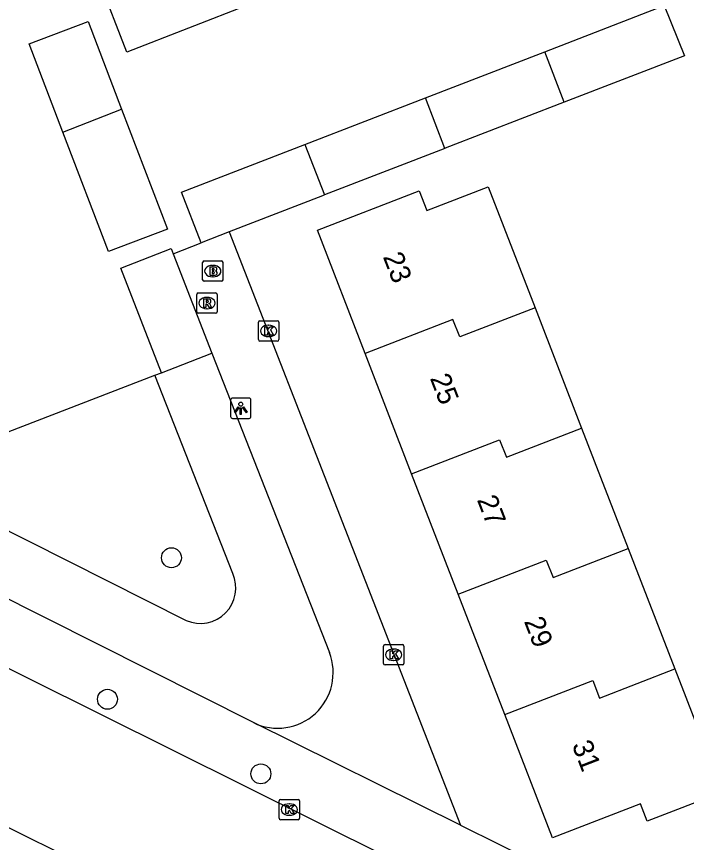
# Model space of a CAD drawing. Extents: x 162990 to 165007, y 383433 to 384336.
# Drawn here: x 164037.32 to 164070.22, y 383776.13 to 383816.68 of the extents above; entities that cross this region are included whole.
import ezdxf

# ---------------------------------------------------------------- set-up
doc = ezdxf.new("R2010")
doc.units = 0
for name, color, linetype in [('IMGEO_Boom', 7, 'Continuous'), ('IMGEO_Brandkraan', 7, 'Continuous'), ('IMGEO_Groenvoorziening', 7, 'Continuous'), ('IMGEO_Kolk', 7, 'Continuous'), ('IMGEO_Lichtpunt', 7, 'Continuous'), ('IMGEO_Pand', 7, 'Continuous'), ('IMGEO_Pand_nummerreeks', 7, 'Continuous'), ('IMGEO_Rijbaan_lokaal_open', 7, 'Continuous'), ('IMGEO_Rioolput', 7, 'Continuous'), ('IMGEO_Voetpad_open', 7, 'Continuous')]:
    doc.layers.add(name, color=color, linetype=linetype)

msp = doc.modelspace()

# ---------------------------------------------------------------- linework, layer by layer
at = {"layer": 'IMGEO_Boom'}
for centre in [(164044.927, 383790.112), (164041.785, 383783.164), (164049.32, 383779.503)]:
    msp.add_circle(centre, 0.489, dxfattribs=at)
at = {"layer": 'IMGEO_Brandkraan'}
for p, q in [((164046.533, 383804.682), (164047.385, 383804.682)), ((164046.458, 383803.756), (164046.458, 383804.608)), ((164046.946, 383804.462), (164046.971, 383804.462)), ((164047.459, 383804.608), (164047.459, 383803.756)), ((164046.969, 383803.902), (164046.944, 383803.902)), ((164047.385, 383803.682), (164046.533, 383803.682))]:
    msp.add_line(p, q, dxfattribs=at)
for points in [[(164046.533, 383804.682), (164047.385, 383804.682)], [(164046.458, 383803.756), (164046.458, 383804.608)], [(164046.806, 383804.382), (164046.806, 383803.982), (164047.019, 383803.982)], [(164047.037, 383804.382), (164046.806, 383804.382)], [(164046.985, 383804.301), (164046.931, 383804.301), (164046.931, 383804.225)], [(164047.459, 383804.608), (164047.459, 383803.756)], [(164046.931, 383804.225), (164046.984, 383804.225)], [(164046.993, 383804.149), (164046.931, 383804.149), (164046.931, 383804.068)], [(164046.931, 383804.068), (164046.993, 383804.068)], [(164047.385, 383803.682), (164046.533, 383803.682)]]:
    msp.add_lwpolyline(points, dxfattribs=at)
for centre, radius, start, end in [((164046.535, 383804.606), 0.0765, 91.552, 178.448), ((164046.535, 383804.606), 0.0765, 91.552, 178.448), ((164047.383, 383804.606), 0.0765, 1.552, 88.448), ((164047.383, 383804.606), 0.0765, 1.552, 88.448), ((164046.986, 383804.263), 0.0379, 267.8285, 90.9355), ((164047.041, 383804.237), 0.145, 59.4692, 91.5367), ((164047.066, 383804.284), 0.0922, 285.5137, 58.1501), ((164046.994, 383804.108), 0.0404, 269.8759, 90.5077), ((164047.025, 383804.233), 0.251, 268.6676, 293.5347), ((164047.071, 383804.092), 0.105, 301.3115, 78.989), ((164046.535, 383803.758), 0.0765, 181.552, 268.448), ((164046.535, 383803.758), 0.0765, 181.552, 268.448), ((164047.383, 383803.758), 0.0765, 271.552, 358.448), ((164047.383, 383803.758), 0.0765, 271.552, 358.448)]:
    msp.add_arc(centre, radius, start, end, dxfattribs=at)
for centre, major_axis, ratio, start_param, end_param in [((164046.945, 383804.182), (-0.387, 0.002), 0.722429, 4.712389, 7.853982), ((164046.97, 383804.182), (-0.39, 0.002), 0.717154, 1.570796, 4.712389)]:
    msp.add_ellipse(centre, major_axis=major_axis, ratio=ratio, start_param=start_param, end_param=end_param, dxfattribs=at)
at = {"layer": 'IMGEO_Groenvoorziening'}
for points in [[(164036.173, 383796.015), (164044.109, 383799.068)], [(164044.109, 383799.068), (164044.435, 383799.194)], [(164047.935, 383789.339), (164044.109, 383799.068)], [(164030.188, 383794.82), (164045.656, 383787.034)]]:
    msp.add_lwpolyline(points, dxfattribs=at)
msp.add_arc((164046.354, 383788.623), 1.735, 246.2657, 24.3843, dxfattribs=at)
at = {"layer": 'IMGEO_Kolk'}
for p, q in [((164049.199, 383800.82), (164049.199, 383801.672)), ((164049.274, 383801.746), (164050.126, 383801.746)), ((164049.687, 383801.526), (164049.712, 383801.526)), ((164050.2, 383801.672), (164050.2, 383800.82)), ((164050.126, 383800.746), (164049.274, 383800.746)), ((164049.71, 383800.966), (164049.685, 383800.966)), ((164055.34, 383784.923), (164055.34, 383785.775)), ((164055.415, 383785.849), (164056.267, 383785.849)), ((164055.828, 383785.629), (164055.853, 383785.629)), ((164056.341, 383785.775), (164056.341, 383784.923)), ((164056.267, 383784.849), (164055.415, 383784.849)), ((164055.851, 383785.069), (164055.826, 383785.069)), ((164050.216, 383777.325), (164050.216, 383778.177)), ((164050.291, 383778.251), (164051.143, 383778.251)), ((164050.704, 383778.031), (164050.729, 383778.031)), ((164051.217, 383778.177), (164051.217, 383777.325)), ((164051.143, 383777.251), (164050.291, 383777.251)), ((164050.727, 383777.471), (164050.702, 383777.471))]:
    msp.add_line(p, q, dxfattribs=at)
for points in [[(164049.199, 383800.82), (164049.199, 383801.672)], [(164049.274, 383801.746), (164050.126, 383801.746)], [(164049.52, 383801.446), (164049.643, 383801.446), (164049.643, 383801.295), (164049.773, 383801.446), (164049.937, 383801.446), (164049.791, 383801.295), (164049.944, 383801.046), (164049.792, 383801.046), (164049.707, 383801.21), (164049.643, 383801.143), (164049.643, 383801.046), (164049.52, 383801.046), (164049.52, 383801.446)], [(164050.2, 383801.672), (164050.2, 383800.82)], [(164050.126, 383800.746), (164049.274, 383800.746)], [(164055.34, 383784.923), (164055.34, 383785.775)], [(164055.415, 383785.849), (164056.267, 383785.849)], [(164056.341, 383785.775), (164056.341, 383784.923)], [(164055.661, 383785.549), (164055.784, 383785.549), (164055.784, 383785.398), (164055.914, 383785.549), (164056.078, 383785.549), (164055.932, 383785.398), (164056.085, 383785.149), (164055.933, 383785.149), (164055.848, 383785.313), (164055.784, 383785.246), (164055.784, 383785.149), (164055.661, 383785.149), (164055.661, 383785.549)], [(164056.267, 383784.849), (164055.415, 383784.849)], [(164050.216, 383777.325), (164050.216, 383778.177)], [(164050.291, 383778.251), (164051.143, 383778.251)], [(164050.537, 383777.951), (164050.66, 383777.951), (164050.66, 383777.8), (164050.79, 383777.951), (164050.954, 383777.951), (164050.808, 383777.8), (164050.961, 383777.551), (164050.809, 383777.551), (164050.724, 383777.715), (164050.66, 383777.648), (164050.66, 383777.551), (164050.537, 383777.551), (164050.537, 383777.951)], [(164051.217, 383778.177), (164051.217, 383777.325)], [(164051.143, 383777.251), (164050.291, 383777.251)]]:
    msp.add_lwpolyline(points, dxfattribs=at)
for centre, start, end in [((164049.276, 383801.67), 91.552, 178.448), ((164049.276, 383801.67), 91.552, 178.448), ((164050.124, 383801.67), 1.552, 88.448), ((164050.124, 383801.67), 1.552, 88.448), ((164049.276, 383800.822), 181.552, 268.448), ((164049.276, 383800.822), 181.552, 268.448), ((164050.124, 383800.822), 271.552, 358.448), ((164050.124, 383800.822), 271.552, 358.448), ((164055.417, 383785.773), 91.552, 178.448), ((164055.417, 383785.773), 91.552, 178.448), ((164056.265, 383785.773), 1.552, 88.448), ((164056.265, 383785.773), 1.552, 88.448), ((164055.417, 383784.925), 181.552, 268.448), ((164055.417, 383784.925), 181.552, 268.448), ((164056.265, 383784.925), 271.552, 358.448), ((164056.265, 383784.925), 271.552, 358.448), ((164050.293, 383778.175), 91.552, 178.448), ((164050.293, 383778.175), 91.552, 178.448), ((164051.141, 383778.175), 1.552, 88.448), ((164051.141, 383778.175), 1.552, 88.448), ((164050.293, 383777.327), 181.552, 268.448), ((164050.293, 383777.327), 181.552, 268.448), ((164051.141, 383777.327), 271.552, 358.448), ((164051.141, 383777.327), 271.552, 358.448)]:
    msp.add_arc(centre, 0.0765, start, end, dxfattribs=at)
for centre, major_axis, ratio, start_param, end_param in [((164049.686, 383801.246), (-0.387, 0.002), 0.722429, 4.712389, 7.853982), ((164049.711, 383801.246), (-0.39, 0.002), 0.717154, 1.570796, 4.712389), ((164055.827, 383785.349), (-0.387, 0.002), 0.722429, 4.712389, 7.853982), ((164055.852, 383785.349), (-0.39, 0.002), 0.717154, 1.570796, 4.712389), ((164050.703, 383777.751), (-0.387, 0.002), 0.722429, 4.712389, 7.853982), ((164050.728, 383777.751), (-0.39, 0.002), 0.717154, 1.570796, 4.712389)]:
    msp.add_ellipse(centre, major_axis=major_axis, ratio=ratio, start_param=start_param, end_param=end_param, dxfattribs=at)
at = {"layer": 'IMGEO_Lichtpunt'}
for p, q in [((164047.834, 383797.854), (164047.834, 383797.047)), ((164047.834, 383797.854), (164047.834, 383797.047)), ((164048.736, 383797.949), (164047.928, 383797.949)), ((164048.736, 383797.949), (164047.928, 383797.949)), ((164048.83, 383797.047), (164048.83, 383797.854)), ((164048.83, 383797.047), (164048.83, 383797.854)), ((164047.928, 383796.953), (164048.736, 383796.953)), ((164047.928, 383796.953), (164048.736, 383796.953))]:
    msp.add_line(p, q, dxfattribs=at)
for points in [[(164048.208, 383797.518), (164048.247, 383797.49), (164048.059, 383797.228), (164048.021, 383797.255), (164048.208, 383797.518)], [(164048.31, 383797.47), (164048.357, 383797.47), (164048.357, 383797.148), (164048.31, 383797.148), (164048.31, 383797.47)], [(164048.42, 383797.49), (164048.458, 383797.517), (164048.645, 383797.255), (164048.606, 383797.227), (164048.42, 383797.49)]]:
    msp.add_lwpolyline(points, dxfattribs=at)
msp.add_circle((164048.333, 383797.652), 0.0994, dxfattribs=at)
for centre, start, end in [((164047.928, 383797.854), 90, 180), ((164047.928, 383797.854), 90, 180), ((164048.736, 383797.854), 0, 90), ((164048.736, 383797.854), 0, 90), ((164047.928, 383797.047), 180, 270), ((164047.928, 383797.047), 180, 270), ((164048.736, 383797.047), 270, 0), ((164048.736, 383797.047), 270, 360)]:
    msp.add_arc(centre, 0.0946, start, end, dxfattribs=at)
at = {"layer": 'IMGEO_Pand'}
for points in [[(164048.791, 383817.287), (164042.738, 383814.933), (164041.373, 383818.443), (164042.493, 383818.878), (164040.734, 383823.403), (164046.765, 383825.748)], [(164063.256, 383814.948), (164069.123, 383817.216), (164070.117, 383814.755), (164064.218, 383812.475)], [(164039.59, 383811.006), (164037.935, 383815.335), (164040.831, 383816.442), (164042.48, 383812.128)], [(164057.401, 383812.685), (164063.256, 383814.948)], [(164064.218, 383812.475), (164063.256, 383814.948)], [(164051.481, 383810.397), (164057.401, 383812.685)], [(164058.358, 383810.21), (164057.401, 383812.685)], [(164064.218, 383812.475), (164058.364, 383810.212), (164058.358, 383810.21)], [(164039.59, 383811.006), (164042.48, 383812.128)], [(164042.48, 383812.128), (164044.728, 383806.247), (164041.832, 383805.14), (164039.59, 383811.006)], [(164046.39, 383805.573), (164045.429, 383808.058), (164051.481, 383810.397)], [(164051.481, 383810.397), (164052.437, 383807.922)], [(164058.358, 383810.21), (164052.437, 383807.922)], [(164054.436, 383800.144), (164052.093, 383806.197), (164057.095, 383808.132), (164057.473, 383807.157), (164060.483, 383808.323), (164062.783, 383802.382)], [(164052.437, 383807.922), (164052.345, 383807.886), (164047.767, 383806.108)], [(164047.767, 383806.108), (164046.39, 383805.573)], [(164044.435, 383799.194), (164042.442, 383804.334), (164044.913, 383805.292), (164045.014, 383805.032)], [(164045.014, 383805.032), (164046.906, 383800.152)], [(164062.783, 383802.382), (164059.092, 383800.954), (164058.742, 383801.814), (164054.436, 383800.144)], [(164062.783, 383802.382), (164065.071, 383796.474)], [(164044.435, 383799.194), (164046.906, 383800.152)], [(164056.724, 383794.234), (164054.436, 383800.144)], [(164056.724, 383794.234), (164061.033, 383795.905), (164061.379, 383795.045), (164065.071, 383796.474)], [(164065.071, 383796.474), (164067.359, 383790.564)], [(164059.012, 383788.325), (164056.724, 383794.234)], [(164059.012, 383788.325), (164063.324, 383789.997), (164063.667, 383789.135), (164067.359, 383790.564)], [(164067.359, 383790.564), (164069.647, 383784.654)], [(164061.299, 383782.415), (164059.012, 383788.325)], [(164061.299, 383782.415), (164065.615, 383784.088), (164065.954, 383783.225), (164069.647, 383784.654)], [(164069.647, 383784.654), (164070.184, 383783.268), (164071.989, 383778.605), (164068.294, 383777.175), (164067.96, 383778.039), (164063.641, 383776.366), (164061.299, 383782.415)]]:
    msp.add_lwpolyline(points, dxfattribs=at)
at = {"layer": 'IMGEO_Rijbaan_lokaal_open'}
for points in [[(164016.764, 383794.701), (164066.141, 383770.136), (164066.845, 383769.801)], [(164063.775, 383763.5), (164063.32, 383763.72), (164013.655, 383788.447)]]:
    msp.add_lwpolyline(points, dxfattribs=at)
at = {"layer": 'IMGEO_Rioolput'}
for p, q in [((164046.244, 383803.114), (164047.096, 383803.114)), ((164046.169, 383802.188), (164046.169, 383803.04)), ((164046.657, 383802.894), (164046.682, 383802.894)), ((164047.17, 383803.04), (164047.17, 383802.188)), ((164046.68, 383802.334), (164046.655, 383802.334)), ((164047.096, 383802.114), (164046.244, 383802.114))]:
    msp.add_line(p, q, dxfattribs=at)
for points in [[(164046.244, 383803.114), (164047.096, 383803.114)], [(164046.169, 383802.188), (164046.169, 383803.04)], [(164046.758, 383802.812), (164046.506, 383802.814), (164046.506, 383802.414)], [(164046.684, 383802.733), (164046.63, 383802.733), (164046.63, 383802.652)], [(164046.63, 383802.652), (164046.682, 383802.652)], [(164047.17, 383803.04), (164047.17, 383802.188)], [(164046.506, 383802.414), (164046.63, 383802.414), (164046.63, 383802.576), (164046.641, 383802.576)], [(164046.688, 383802.547), (164046.759, 383802.414), (164046.899, 383802.414), (164046.834, 383802.54)], [(164047.096, 383802.114), (164046.244, 383802.114)]]:
    msp.add_lwpolyline(points, dxfattribs=at)
for centre, radius, start, end in [((164046.246, 383803.038), 0.0765, 91.552, 178.448), ((164046.246, 383803.038), 0.0765, 91.552, 178.448), ((164047.094, 383803.038), 0.0765, 1.552, 88.448), ((164047.094, 383803.038), 0.0765, 1.552, 88.448), ((164046.666, 383802.841), 0.19, 274.7715, 282.9687), ((164046.69, 383802.637), 0.0964, 77.0061, 93.1865), ((164046.704, 383802.694), 0.0378, 276.6634, 79.6772), ((164046.757, 383802.702), 0.109, 350.3612, 89.416), ((164046.755, 383802.702), 0.112, 277.5842, 350.9817), ((164046.64, 383802.523), 0.0533, 26.0293, 88.6989), ((164046.739, 383802.487), 0.108, 29.5134, 73.7905), ((164046.246, 383802.19), 0.0765, 181.552, 268.448), ((164046.246, 383802.19), 0.0765, 181.552, 268.448), ((164047.094, 383802.19), 0.0765, 271.552, 358.448), ((164047.094, 383802.19), 0.0765, 271.552, 358.448)]:
    msp.add_arc(centre, radius, start, end, dxfattribs=at)
for centre, major_axis, ratio, start_param, end_param in [((164046.656, 383802.614), (-0.387, 0.002), 0.722429, 4.712389, 7.853982), ((164046.681, 383802.614), (-0.39, 0.002), 0.717154, 1.570796, 4.712389)]:
    msp.add_ellipse(centre, major_axis=major_axis, ratio=ratio, start_param=start_param, end_param=end_param, dxfattribs=at)
at = {"layer": 'IMGEO_Voetpad_open'}
for points in [[(164047.767, 383806.108), (164059.125, 383776.988)], [(164045.014, 383805.032), (164046.39, 383805.573)], [(164046.906, 383800.152), (164052.681, 383785.467)], [(164048.952, 383782.017), (164028.519, 383792.302)], [(164059.125, 383776.988), (164048.952, 383782.017)], [(164059.125, 383776.988), (164068.699, 383772.244)]]:
    msp.add_lwpolyline(points, dxfattribs=at)
msp.add_arc((164050.141, 383784.472), 2.728, 244.1482, 21.4007, dxfattribs=at)

# ---------------------------------------------------------------- texts
at = {"layer": 'IMGEO_Pand_nummerreeks'}
for s, p in [('23', (164055.3, 383804.894)), ('25', (164057.61, 383798.928)), ('27', (164059.919, 383792.961)), ('29', (164062.229, 383786.995)), ('31', (164064.58, 383780.924))]:
    msp.add_text(s, height=1, rotation=291.1621, dxfattribs=at).set_placement(p)

doc.saveas('drawing.dxf')
